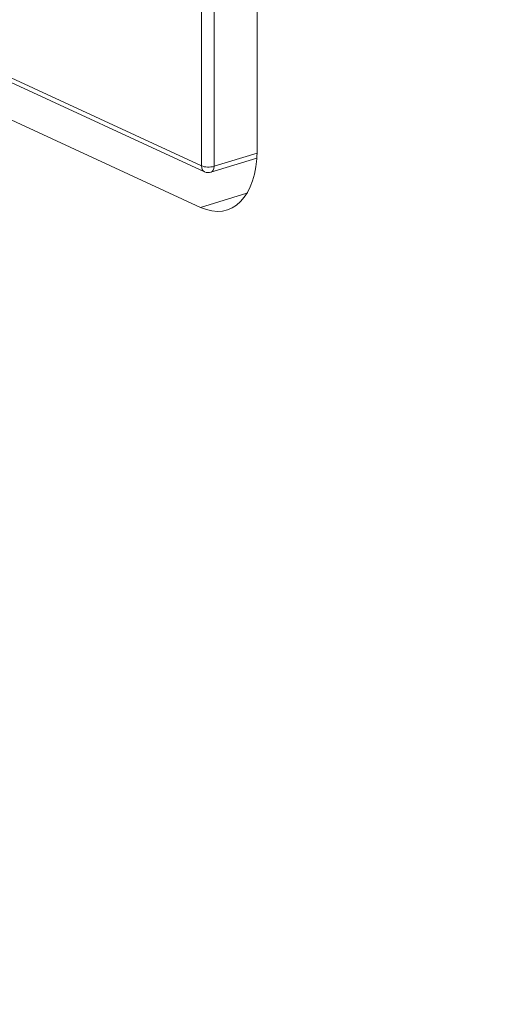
# Model space of a CAD drawing. Header units: millimetres. Extents: x 990 to 1809, y 0 to 562.
# Tile 506 of 550: x 1634 to 1639, y 140 to 151. Entities that reach past the tile are written whole.
import ezdxf

# ---------------------------------------------------------------- set-up
doc = ezdxf.new("R2010")
doc.units = ezdxf.units.MM
doc.layers.add('1', color=7, linetype='Continuous', true_color=0xffffff)
doc.layers.add('10', color=7, linetype='Continuous')

msp = doc.modelspace()

# ---------------------------------------------------------------- linework, layer by layer
at = {"layer": '1', "color": 7, "linetype": 'Continuous', "lineweight": 18}
for p, q in [((1636.403, 149.356), (1636.403, 158.477)), ((1625.334, 153.536), (1635.772, 148.721)), ((1635.772, 148.721), (1636.29, 148.879))]:
    msp.add_line(p, q, dxfattribs=at)
msp.add_ellipse((1635.772, 149.648), major_axis=(0.292, -0.956), ratio=0.585049, start_param=5.80191, end_param=7.372706, dxfattribs=at)
msp.add_open_spline([(1554.302, 161.695), (1582.543, 148.668), (1610.783, 135.641), (1639.023, 122.614)], degree=3, dxfattribs=at)
at = {"layer": '10', "color": 7, "linetype": 'Continuous', "lineweight": 18}
for p, q in [((1635.782, 149.187), (1635.782, 156.333)), ((1635.922, 156.327), (1635.922, 149.181)), ((1624.918, 154.198), (1635.782, 149.187)), ((1624.954, 154.131), (1635.817, 149.12)), ((1635.922, 149.181), (1636.403, 149.328)), ((1635.888, 149.115), (1636.4, 149.271))]:
    msp.add_line(p, q, dxfattribs=at)
msp.add_arc((1635.859, 149.21), 0.1, 245.2365, 286.9896, dxfattribs=at)
for major_axis, ratio, start_param, end_param in [((-0.0419, -0.0908), 0.718873, 5.282899, 6.283182), ((0.1, 0), 0.375419, 3.824717, 5.395513), ((-0.0292, 0.0956), 0.585049, 3.141595, 4.231114)]:
    msp.add_ellipse((1635.859, 149.21), major_axis=major_axis, ratio=ratio, start_param=start_param, end_param=end_param, dxfattribs=at)

doc.saveas('drawing.dxf')
